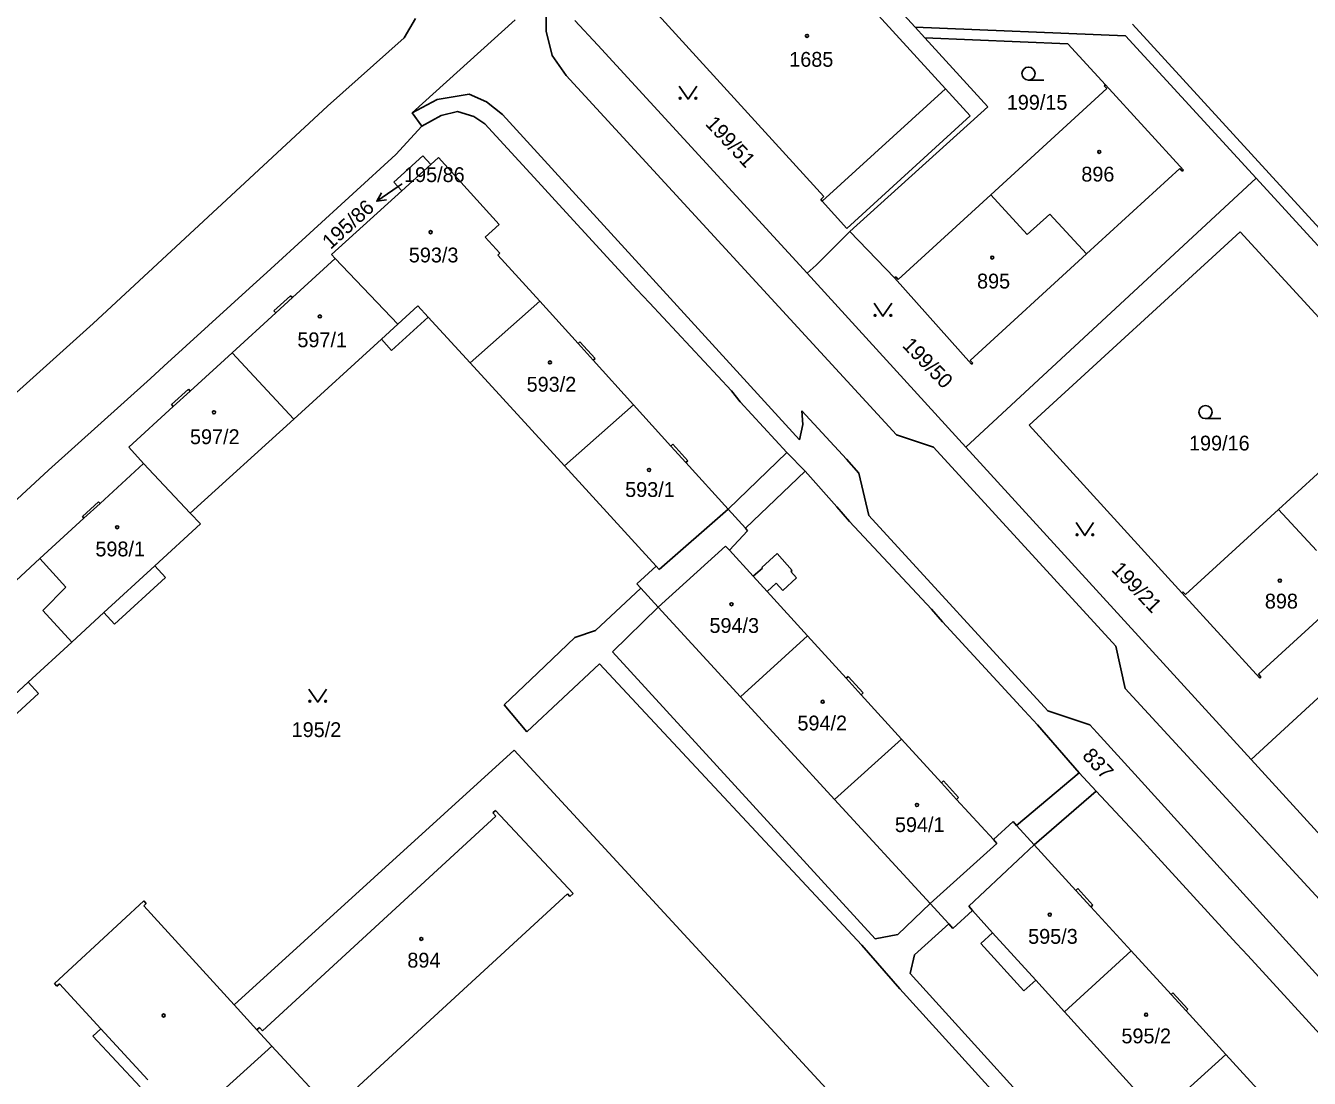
# Model space of a CAD drawing. Extents: x -735249 to -729401, y -1124843 to -1121828.
# Drawn here: x -733334.8 to -733187.6, y -1123958.8 to -1123838 of the extents above; entities that cross this region are included whole.
import ezdxf

# ---------------------------------------------------------------- set-up
doc = ezdxf.new("R2010")
doc.units = 0
for name, color, linetype in [('Vrstva 1', 7, 'Continuous'), ('Vrstva 16', 7, 'Continuous'), ('Vrstva 18', 7, 'Continuous'), ('Vrstva 19', 7, 'Continuous'), ('Vrstva 25', 7, 'Continuous'), ('Vrstva 4', 7, 'Continuous')]:
    doc.layers.add(name, color=color, linetype=linetype)

msp = doc.modelspace()

# ---------------------------------------------------------------- linework, layer by layer
at = {"layer": 'Vrstva 1'}
for points in [[(-733250.03, -1123822.57), (-733229.34, -1123845.24)], [(-733275.14, -1123836.04), (-733275.13, -1123838.64)], [(-733243.28, -1123857.62), (-733263.48, -1123835.48)], [(-733290.12, -1123837.17), (-733291.44, -1123839.4)], [(-733290.51, -1123848), (-733278.71, -1123837.35)], [(-733271.85, -1123837.41), (-733269.23, -1123840.26)], [(-733232.82, -1123838.17), (-733234.12, -1123836.75)], [(-733274.46, -1123841.42), (-733275.13, -1123838.64)], [(-733232.82, -1123838.17), (-733208.69, -1123839.17)], [(-733231.7, -1123839.4), (-733232.82, -1123838.17)], [(-733128.3, -1123924.85), (-733207.89, -1123837.84)], [(-733291.44, -1123839.4), (-733300.23, -1123847.26)], [(-733269.23, -1123840.26), (-733245.21, -1123866.42)], [(-733224.47, -1123847.32), (-733231.7, -1123839.4)], [(-733231.7, -1123839.4), (-733215.32, -1123840.08)], [(-733215.32, -1123840.08), (-733211, -1123844.8)], [(-733208.69, -1123839.17), (-733193.72, -1123855.51)], [(-733274.46, -1123841.42), (-733272.83, -1123843.73)], [(-733272.83, -1123843.73), (-733234.97, -1123884.97)], [(-733211.13, -1123844.92), (-733211, -1123844.8)], [(-733210.85, -1123845.23), (-733211.13, -1123844.92)], [(-733211, -1123844.8), (-733202.05, -1123854.59)], [(-733283.96, -1123845.85), (-733287.65, -1123846.49)], [(-733283.96, -1123845.85), (-733282, -1123846.73)], [(-733229.34, -1123845.24), (-733226.5, -1123848.36)], [(-733224.14, -1123857.41), (-733210.85, -1123845.23)], [(-733300.23, -1123847.26), (-733303.87, -1123850.64)], [(-733290.51, -1123848), (-733287.65, -1123846.49)], [(-733285.32, -1123847.86), (-733287.17, -1123848.3)], [(-733285.32, -1123847.86), (-733283.45, -1123848.42)], [(-733280.16, -1123848.2), (-733282, -1123846.73)], [(-733240.3, -1123861.64), (-733224.47, -1123847.32)], [(-733289.39, -1123849.54), (-733290.51, -1123848)], [(-733289.39, -1123849.54), (-733287.17, -1123848.3)], [(-733282.16, -1123849.26), (-733283.45, -1123848.42)], [(-733275.69, -1123856.34), (-733282.16, -1123849.26)], [(-733280.16, -1123848.2), (-733246.08, -1123885.52)], [(-733226.5, -1123848.36), (-733240.64, -1123861.26)], [(-733303.87, -1123850.64), (-733327.11, -1123872.16)], [(-733289.39, -1123849.54), (-733292.37, -1123852.79)], [(-733292.37, -1123852.79), (-733307.19, -1123866.32)], [(-733292.62, -1123855.96), (-733289.28, -1123852.93)], [(-733289.28, -1123852.93), (-733288.37, -1123853.93)], [(-733288.37, -1123853.93), (-733287.5, -1123853.13)], [(-733287.5, -1123853.13), (-733280.51, -1123860.83)], [(-733291.71, -1123856.96), (-733288.37, -1123853.93)], [(-733202.47, -1123854.4), (-733213.17, -1123864.2)], [(-733202.18, -1123854.71), (-733202.47, -1123854.4)], [(-733202.05, -1123854.59), (-733202.18, -1123854.71)], [(-733291.71, -1123856.96), (-733292.62, -1123855.96)], [(-733274.11, -1123858.06), (-733275.69, -1123856.34)], [(-733227.01, -1123886.36), (-733193.72, -1123855.51)], [(-733160.83, -1123891.42), (-733193.72, -1123855.51)], [(-733299.74, -1123864.27), (-733291.71, -1123856.96)], [(-733264.73, -1123868.26), (-733274.11, -1123858.06)], [(-733243.65, -1123857.96), (-733243.28, -1123857.62)], [(-733243.48, -1123858.14), (-733243.65, -1123857.96)], [(-733240.64, -1123861.26), (-733243.48, -1123858.14)], [(-733224.14, -1123857.41), (-733234.76, -1123867.14)], [(-733219.97, -1123861.96), (-733224.14, -1123857.41)], [(-733217.36, -1123859.63), (-733219.97, -1123861.96)], [(-733213.17, -1123864.2), (-733217.36, -1123859.63)], [(-733280.51, -1123860.83), (-733282.12, -1123862.29)], [(-733282.12, -1123862.29), (-733280.46, -1123864.12)], [(-733244.17, -1123865.48), (-733240.3, -1123861.64)], [(-733240.3, -1123861.64), (-733235.17, -1123866.95)], [(-733219.75, -1123883.83), (-733195.56, -1123861.65)], [(-733195.56, -1123861.65), (-733177.93, -1123880.85)], [(-733280.46, -1123864.12), (-733280.68, -1123864.32)], [(-733304.25, -1123869.21), (-733299.34, -1123864.71)], [(-733299.34, -1123864.71), (-733299.74, -1123864.27)], [(-733292.15, -1123872.25), (-733299.34, -1123864.71)], [(-733280.68, -1123864.32), (-733275.88, -1123869.63)], [(-733245.21, -1123866.42), (-733244.17, -1123865.48)], [(-733226.5, -1123876.41), (-733213.17, -1123864.2)], [(-733307.19, -1123866.32), (-733308.76, -1123867.74)], [(-733245.21, -1123866.42), (-733227.01, -1123886.36)], [(-733235.04, -1123866.83), (-733235.17, -1123866.95)], [(-733235.17, -1123866.95), (-733226.35, -1123876.84)], [(-733234.76, -1123867.14), (-733235.04, -1123866.83)], [(-733308.76, -1123867.74), (-733318.97, -1123877.08)], [(-733263.3, -1123869.8), (-733264.73, -1123868.26)], [(-733306.36, -1123870.74), (-733304.45, -1123868.99)], [(-733304.45, -1123868.99), (-733304.25, -1123869.21)], [(-733283.87, -1123876.69), (-733275.88, -1123869.63)], [(-733271.48, -1123874.48), (-733275.88, -1123869.63)], [(-733253.88, -1123879.9), (-733263.3, -1123869.8)], [(-733306.16, -1123870.96), (-733311.17, -1123875.54)], [(-733306.16, -1123870.96), (-733306.36, -1123870.74)], [(-733292.86, -1123875.27), (-733288.67, -1123871.44)], [(-733288.67, -1123871.44), (-733283.87, -1123876.69)], [(-733327.11, -1123872.16), (-733335.87, -1123880.09)], [(-733294.04, -1123873.97), (-733292.15, -1123872.25)], [(-733294.04, -1123873.97), (-733304.09, -1123883.14)], [(-733294.04, -1123873.97), (-733292.86, -1123875.27)], [(-733271.26, -1123874.28), (-733271.48, -1123874.48)], [(-733269.53, -1123876.19), (-733271.26, -1123874.28)], [(-733315.97, -1123879.93), (-733311.17, -1123875.54)], [(-733311.17, -1123875.54), (-733304.09, -1123883.14)], [(-733318.97, -1123877.08), (-733320.52, -1123878.5)], [(-733283.87, -1123876.69), (-733273.05, -1123888.52)], [(-733269.76, -1123876.39), (-733269.53, -1123876.19)], [(-733269.76, -1123876.39), (-733265.11, -1123881.52)], [(-733226.22, -1123876.72), (-733226.5, -1123876.41)], [(-733226.35, -1123876.84), (-733226.22, -1123876.72)], [(-733320.52, -1123878.5), (-733332.21, -1123889)], [(-733318.1, -1123881.48), (-733316.17, -1123879.71)], [(-733316.17, -1123879.71), (-733315.97, -1123879.93)], [(-733252.88, -1123881.17), (-733253.88, -1123879.9)], [(-733323.01, -1123886.38), (-733317.9, -1123881.7)], [(-733317.9, -1123881.7), (-733318.1, -1123881.48)], [(-733273.05, -1123888.52), (-733265.11, -1123881.52)], [(-733260.83, -1123886.25), (-733265.11, -1123881.52)], [(-733247.54, -1123886.99), (-733252.88, -1123881.17)], [(-733191.13, -1123893.51), (-733177.78, -1123881.28)], [(-733315.95, -1123893.95), (-733304.09, -1123883.14)], [(-733245.81, -1123882.21), (-733240.68, -1123887.75)], [(-733245.7, -1123883.76), (-733245.81, -1123882.21)], [(-733246.08, -1123885.52), (-733245.7, -1123883.76)], [(-733219.75, -1123883.83), (-733202.24, -1123903.08)], [(-733260.6, -1123886.04), (-733260.83, -1123886.25)], [(-733258.9, -1123887.93), (-733260.6, -1123886.04)], [(-733234.97, -1123884.97), (-733230.72, -1123886.35)], [(-733321.34, -1123888.25), (-733323.01, -1123886.38)], [(-733245.43, -1123889.13), (-733247.54, -1123886.99)], [(-733230.72, -1123886.35), (-733209.8, -1123909.2)], [(-733194.28, -1123922.2), (-733227.01, -1123886.36)], [(-733332.21, -1123889), (-733346.54, -1123902.23)], [(-733321.34, -1123888.25), (-733326.31, -1123892.82)], [(-733315.95, -1123893.95), (-733321.34, -1123888.25)], [(-733262.53, -1123900.02), (-733273.05, -1123888.52)], [(-733259.12, -1123888.13), (-733258.9, -1123887.93)], [(-733259.12, -1123888.13), (-733254.28, -1123893.47)], [(-733241.8, -1123893.22), (-733245.43, -1123889.13)], [(-733240.68, -1123887.75), (-733239.27, -1123889.35)], [(-733239.27, -1123889.35), (-733238.15, -1123894.22)], [(-733194.28, -1123922.2), (-733160.83, -1123891.42)], [(-733326.48, -1123892.63), (-733328.32, -1123894.32)], [(-733326.31, -1123892.82), (-733326.48, -1123892.63)], [(-733252.29, -1123895.67), (-733254.28, -1123893.47)], [(-733240.36, -1123894.88), (-733241.8, -1123893.22)], [(-733201.82, -1123903.27), (-733191.13, -1123893.51)], [(-733191.13, -1123893.51), (-733186.8, -1123898.23)], [(-733328.15, -1123894.51), (-733333.21, -1123899.16)], [(-733328.32, -1123894.32), (-733328.15, -1123894.51)], [(-733314.78, -1123895.18), (-733315.95, -1123893.95)], [(-733230.94, -1123904.97), (-733240.36, -1123894.88)], [(-733238.15, -1123894.22), (-733217.6, -1123916.63)], [(-733320.02, -1123899.99), (-733314.78, -1123895.18)], [(-733254.12, -1123898.2), (-733252.05, -1123895.97)], [(-733252.05, -1123895.97), (-733252.29, -1123895.67)], [(-733262.29, -1123904.71), (-733254.56, -1123897.72)], [(-733254.56, -1123897.72), (-733254.12, -1123898.2)], [(-733340.87, -1123906.2), (-733333.21, -1123899.16)], [(-733330.22, -1123902.42), (-733333.21, -1123899.16)], [(-733254.12, -1123898.2), (-733251.4, -1123901.18)], [(-733248.65, -1123898.56), (-733250.4, -1123900.16)], [(-733248.65, -1123898.56), (-733246.93, -1123900.5)], [(-733318.8, -1123901.32), (-733320.02, -1123899.99)], [(-733262.53, -1123900.02), (-733264.74, -1123902.04)], [(-733250.32, -1123900.25), (-733251.4, -1123901.18)], [(-733250.4, -1123900.16), (-733250.32, -1123900.25)], [(-733246.93, -1123900.5), (-733247.08, -1123900.63)], [(-733247.08, -1123900.63), (-733246.41, -1123901.37)], [(-733180.1, -1123900.23), (-733193.45, -1123912.42)], [(-733324.64, -1123906.68), (-733318.8, -1123901.32)], [(-733264.74, -1123902.04), (-733264.27, -1123902.56)], [(-733248.76, -1123901.98), (-733249.81, -1123902.93)], [(-733247.98, -1123902.8), (-733248.76, -1123901.98)], [(-733246.41, -1123901.37), (-733247.98, -1123902.8)], [(-733330.22, -1123902.42), (-733332.86, -1123905.12)], [(-733264.27, -1123902.56), (-733262.29, -1123904.71)], [(-733245.15, -1123908.03), (-733249.81, -1123902.93)], [(-733202.24, -1123903.08), (-733202.11, -1123902.96)], [(-733193.28, -1123912.88), (-733202.24, -1123903.08)], [(-733202.11, -1123902.96), (-733201.82, -1123903.27)], [(-733332.86, -1123905.12), (-733329.54, -1123908.73)], [(-733262.29, -1123904.71), (-733252.86, -1123915)], [(-733229.68, -1123906.39), (-733230.94, -1123904.97)], [(-733325.86, -1123905.35), (-733329.54, -1123908.73)], [(-733325.86, -1123905.35), (-733324.64, -1123906.68)], [(-733220.26, -1123916.61), (-733229.68, -1123906.39)], [(-733252.86, -1123915), (-733245.15, -1123908.03)], [(-733240.73, -1123912.89), (-733245.15, -1123908.03)], [(-733334.55, -1123913.33), (-733329.54, -1123908.73)], [(-733209.8, -1123909.2), (-733208.75, -1123914.04)], [(-733240.51, -1123912.68), (-733240.73, -1123912.89)], [(-733238.79, -1123914.57), (-733240.51, -1123912.68)], [(-733193.45, -1123912.42), (-733193.17, -1123912.73)], [(-733333.36, -1123914.62), (-733334.55, -1123913.33)], [(-733208.75, -1123914.04), (-733169.04, -1123957.16)], [(-733193.17, -1123912.73), (-733193.28, -1123912.88)], [(-733339.18, -1123919.96), (-733333.36, -1123914.62)], [(-733252.86, -1123915), (-733242.05, -1123926.79)], [(-733239.01, -1123914.77), (-733238.79, -1123914.57)], [(-733239.01, -1123914.77), (-733234.37, -1123919.86)], [(-733218.78, -1123918.24), (-733220.26, -1123916.61)], [(-733217.6, -1123916.63), (-733212.77, -1123918.22)], [(-733213.99, -1123923.75), (-733218.78, -1123918.24)], [(-733212.77, -1123918.22), (-733211.93, -1123919.14)], [(-733242.05, -1123926.79), (-733234.37, -1123919.86)], [(-733234.37, -1123919.86), (-733229.8, -1123924.87)], [(-733211.93, -1123919.14), (-733207.24, -1123924.29)], [(-733310.93, -1123950.35), (-733278.79, -1123921.14)], [(-733278.79, -1123921.14), (-733229, -1123975.17)], [(-733165.4, -1123953.83), (-733194.28, -1123922.2)], [(-733212.05, -1123925.83), (-733213.99, -1123923.75)], [(-733207.24, -1123924.29), (-733171.44, -1123963.75)], [(-733229.58, -1123924.67), (-733229.8, -1123924.87)], [(-733227.84, -1123926.57), (-733229.58, -1123924.67)], [(-733207.1, -1123931.14), (-733212.05, -1123925.83)], [(-733242.05, -1123926.79), (-733231.1, -1123938.74)], [(-733228.07, -1123926.78), (-733227.84, -1123926.57)], [(-733223.85, -1123931.4), (-733228.07, -1123926.78)], [(-733307.67, -1123953.33), (-733280.91, -1123928.7)], [(-733281.24, -1123928.33), (-733280.95, -1123928.06)], [(-733280.91, -1123928.7), (-733281.24, -1123928.33)], [(-733280.95, -1123928.06), (-733272.06, -1123937.58)], [(-733223.85, -1123931.4), (-733221.59, -1123929.33)], [(-733221.59, -1123929.33), (-733221.19, -1123929.77)], [(-733221.19, -1123929.77), (-733219.16, -1123932)], [(-733231.1, -1123938.74), (-733223.46, -1123931.83)], [(-733223.46, -1123931.83), (-733223.85, -1123931.4)], [(-733205.81, -1123932.53), (-733207.1, -1123931.14)], [(-733219.16, -1123932), (-733214.38, -1123937.22)], [(-733195.95, -1123943.3), (-733205.81, -1123932.53)], [(-733272.7, -1123937.62), (-733299.44, -1123962.26)], [(-733272.42, -1123937.92), (-733272.7, -1123937.62)], [(-733272.06, -1123937.58), (-733272.42, -1123937.92)], [(-733214.38, -1123937.22), (-733214.16, -1123937.02)], [(-733214.16, -1123937.02), (-733212.43, -1123938.91)], [(-733331.53, -1123947.9), (-733321.29, -1123938.43)], [(-733321.29, -1123938.43), (-733321.01, -1123938.74)], [(-733321.01, -1123938.74), (-733321.29, -1123939)], [(-733321.29, -1123939), (-733310.93, -1123950.35)], [(-733231.1, -1123938.74), (-733228.97, -1123941.06)], [(-733212.43, -1123938.91), (-733212.66, -1123939.11)], [(-733212.66, -1123939.11), (-733208.05, -1123944.16)], [(-733228.5, -1123941.58), (-733226.24, -1123939.53)], [(-733223.93, -1123942.08), (-733226.24, -1123939.53)], [(-733228.97, -1123941.06), (-733228.5, -1123941.58)], [(-733225.28, -1123943.31), (-733223.93, -1123942.08)], [(-733220.34, -1123948.75), (-733225.28, -1123943.31)], [(-733194.66, -1123944.7), (-733195.95, -1123943.3)], [(-733208.05, -1123944.16), (-733215.7, -1123951.15)], [(-733208.05, -1123944.16), (-733203.47, -1123949.17)], [(-733185.13, -1123955.09), (-733194.66, -1123944.7)], [(-733331.25, -1123948.21), (-733331.53, -1123947.9)], [(-733330.96, -1123947.94), (-733331.25, -1123948.21)], [(-733326.22, -1123953.09), (-733330.96, -1123947.94)], [(-733218.99, -1123947.52), (-733220.34, -1123948.75)], [(-733215.7, -1123951.15), (-733218.99, -1123947.52)], [(-733203.47, -1123949.17), (-733203.25, -1123948.97)], [(-733203.25, -1123948.97), (-733201.53, -1123950.85)], [(-733310.93, -1123950.35), (-733308.32, -1123953.24)], [(-733201.53, -1123950.85), (-733201.75, -1123951.05)], [(-733204.89, -1123963.06), (-733215.7, -1123951.15)], [(-733201.75, -1123951.05), (-733197.2, -1123956.04)], [(-733327.12, -1123953.93), (-733326.22, -1123953.09)], [(-733308.32, -1123953.24), (-733308.01, -1123952.96)], [(-733308.01, -1123952.96), (-733307.67, -1123953.33)], [(-733321.72, -1123959.78), (-733327.12, -1123953.93)], [(-733306.6, -1123955.1), (-733316.29, -1123963.85)], [(-733299.46, -1123962.83), (-733306.6, -1123955.1)], [(-733197.2, -1123956.04), (-733204.89, -1123963.06)], [(-733197.2, -1123956.04), (-733192.75, -1123960.91)]]:
    msp.add_lwpolyline(points, dxfattribs=at)
at = {"layer": 'Vrstva 16'}
msp.add_lwpolyline([(-733291.64, -1123856.15), (-733292.1, -1123856.46)], dxfattribs=at)
at = {"layer": 'Vrstva 25'}
for points in [[(-733259.87, -1123844.93), (-733258.87, -1123846.43), (-733257.87, -1123844.93)], [(-733219.82, -1123844.26), (-733218.07, -1123844.26)], [(-733292.1, -1123856.46), (-733294.575, -1123858.154)], [(-733293.467, -1123858.002), (-733294.575, -1123858.154), (-733294.032, -1123857.177)], [(-733237.51, -1123869.85), (-733236.51, -1123871.35), (-733235.51, -1123869.85)], [(-733199.52, -1123883.09), (-733197.77, -1123883.09)], [(-733214.35, -1123895.02), (-733213.35, -1123896.52), (-733212.35, -1123895.02)], [(-733302.34, -1123914.12), (-733301.34, -1123915.62), (-733300.34, -1123914.12)]]:
    msp.add_lwpolyline(points, dxfattribs=at)
for centre, radius in [((-733245.22, -1123839.18), 0.175), ((-733219.82, -1123843.51), 0.75), ((-733259.77, -1123846.33), 0.1), ((-733257.97, -1123846.33), 0.1), ((-733211.71, -1123852.49), 0.175), ((-733288.39, -1123861.7), 0.175), ((-733223.98, -1123864.61), 0.175), ((-733301.1, -1123871.37), 0.175), ((-733237.41, -1123871.25), 0.1), ((-733235.61, -1123871.25), 0.1), ((-733274.7, -1123876.65), 0.175), ((-733199.52, -1123882.34), 0.75), ((-733313.24, -1123882.37), 0.175), ((-733263.34, -1123888.98), 0.175), ((-733324.34, -1123895.55), 0.175), ((-733214.25, -1123896.42), 0.1), ((-733212.45, -1123896.42), 0.1), ((-733190.99, -1123901.68), 0.175), ((-733253.88, -1123904.39), 0.175), ((-733302.24, -1123915.52), 0.1), ((-733300.44, -1123915.52), 0.1), ((-733243.42, -1123915.58), 0.175), ((-733232.61, -1123927.42), 0.175), ((-733217.38, -1123940), 0.175), ((-733289.46, -1123942.79), 0.175), ((-733319.01, -1123951.58), 0.175), ((-733206.33, -1123951.49), 0.175)]:
    msp.add_circle(centre, radius, dxfattribs=at)
at = {"layer": 'Vrstva 4'}
for points in [[(-733243.48, -1123858.14), (-733229.34, -1123845.24)], [(-733306.16, -1123870.96), (-733304.25, -1123869.21)], [(-733292.15, -1123872.25), (-733289.85, -1123870.15)], [(-733289.85, -1123870.15), (-733288.67, -1123871.44)], [(-733271.48, -1123874.48), (-733269.76, -1123876.39)], [(-733317.9, -1123881.7), (-733315.97, -1123879.93)], [(-733260.83, -1123886.25), (-733259.12, -1123888.13)], [(-733254.28, -1123893.47), (-733247.54, -1123886.99)], [(-733252.29, -1123895.67), (-733245.43, -1123889.13)], [(-733328.15, -1123894.51), (-733326.31, -1123892.82)], [(-733262.16, -1123900.42), (-733254.28, -1123893.47)], [(-733325.86, -1123905.35), (-733320.02, -1123899.99)], [(-733262.53, -1123900.02), (-733262.16, -1123900.42)], [(-733251.4, -1123901.18), (-733249.81, -1123902.93)], [(-733269.48, -1123907.42), (-733264.27, -1123902.56)], [(-733267.53, -1123909.84), (-733262.29, -1123904.71)], [(-733271.85, -1123908.2), (-733276.14, -1123912.3)], [(-733271.85, -1123908.2), (-733269.48, -1123907.42)], [(-733269.02, -1123911.23), (-733277.37, -1123919.02)], [(-733269.02, -1123911.23), (-733238.94, -1123943.52)], [(-733267.53, -1123909.84), (-733237.39, -1123942.79)], [(-733279.95, -1123915.94), (-733276.14, -1123912.3)], [(-733340.36, -1123918.67), (-733334.55, -1123913.33)], [(-733240.73, -1123912.89), (-733239.01, -1123914.77)], [(-733277.37, -1123919.02), (-733279.95, -1123915.94)], [(-733221.19, -1123929.77), (-733213.99, -1123923.75)], [(-733229.8, -1123924.87), (-733228.07, -1123926.78)], [(-733219.16, -1123932), (-733212.05, -1123925.83)], [(-733226.68, -1123939.05), (-733219.16, -1123932)], [(-733214.38, -1123937.22), (-733212.66, -1123939.11)], [(-733234.82, -1123942.29), (-733231.1, -1123938.74)], [(-733226.24, -1123939.53), (-733226.68, -1123939.05)], [(-733232.89, -1123944.61), (-733228.97, -1123941.06)], [(-733223.93, -1123942.08), (-733218.99, -1123947.52)], [(-733238.94, -1123943.52), (-733234.57, -1123948.53)], [(-733237.39, -1123942.79), (-733234.82, -1123942.29)], [(-733232.89, -1123944.61), (-733233.4, -1123946.76)], [(-733233.4, -1123946.76), (-733213.08, -1123969.18)], [(-733234.57, -1123948.53), (-733214.7, -1123970.42)], [(-733203.47, -1123949.17), (-733201.75, -1123951.05)], [(-733326.22, -1123953.09), (-733320.82, -1123958.94)], [(-733308.32, -1123953.24), (-733306.6, -1123955.1)]]:
    msp.add_lwpolyline(points, dxfattribs=at)

# ---------------------------------------------------------------- texts
at = {"layer": 'Vrstva 16'}
msp.add_text('195/86', height=1.7, rotation=42.20034, dxfattribs=at).set_placement((-733299.871, -1123863.749))
at = {"layer": 'Vrstva 18'}
for s, p in [('199/15', (-733222.31, -1123847.65)), ('195/86', (-733291.44, -1123855.95)), ('199/16', (-733201.41, -1123886.75)), ('195/2', (-733304.33, -1123919.63))]:
    msp.add_text(s, height=1.7, dxfattribs=at).set_placement(p)
for s, rotation, p in [('199/51', 312.90249, (-733256.968, -1123849.34)), ('199/50', 314.1025, (-733234.398, -1123874.784)), ('199/21', 313.50249, (-733210.398, -1123900.497)), ('837', 312.80249, (-733213.748, -1123921.86))]:
    msp.add_text(s, height=1.7, rotation=rotation, dxfattribs=at).set_placement(p)
at = {"layer": 'Vrstva 19'}
for s, p in [('1685', (-733247.26, -1123842.72)), ('896', (-733213.76, -1123855.89)), ('593/3', (-733290.89, -1123865.17)), ('895', (-733225.72, -1123868.16)), ('597/1', (-733303.67, -1123874.9)), ('593/2', (-733277.38, -1123880)), ('597/2', (-733315.99, -1123886.02)), ('593/1', (-733266.08, -1123892.08)), ('598/1', (-733326.84, -1123898.9)), ('898', (-733192.71, -1123904.88)), ('594/3', (-733256.41, -1123907.68)), ('594/2', (-733246.32, -1123918.87)), ('594/1', (-733235.14, -1123930.53)), ('595/3', (-733219.86, -1123943.35)), ('894', (-733291.06, -1123946.08)), ('595/2', (-733209.16, -1123954.77))]:
    msp.add_text(s, height=1.7, dxfattribs=at).set_placement(p)

doc.saveas('drawing.dxf')
